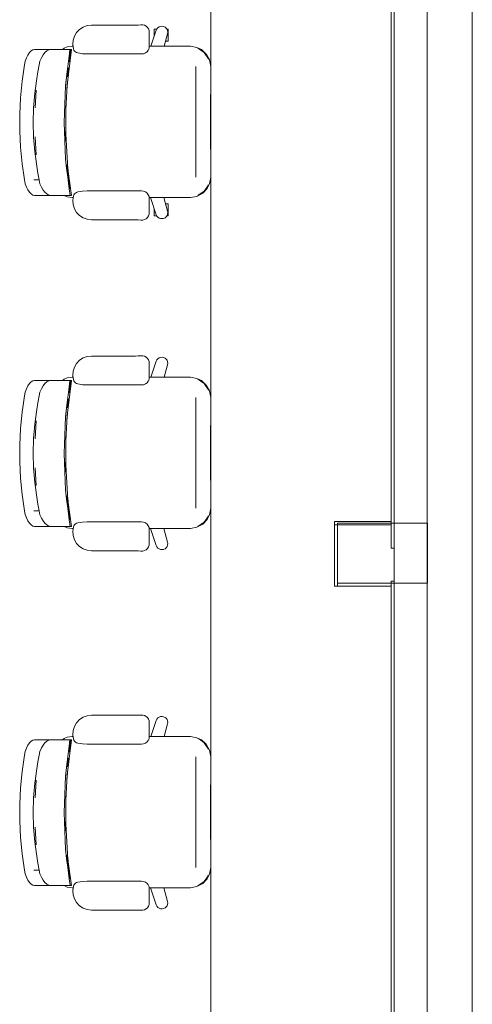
# Model space of a CAD drawing. Header units: millimetres. Extents: x -261 to 187, y -214 to 106.
# Tile 1042 of 1056: x -184.93 to -183.42, y 6.76 to 10.04. Entities that reach past the tile are written whole.
import ezdxf

# ---------------------------------------------------------------- set-up
doc = ezdxf.new("R2010")
doc.units = ezdxf.units.MM
doc.header["$LTSCALE"] = 0.005
doc.header["$MEASUREMENT"] = 0
for name, color, linetype, lineweight in [('IFC-Elemento de mobília-Contorno', 9, 'Continuous', 5), ('IFC-Laje-Contorno', 9, 'Continuous', 5), ('IFC-Parede padrão-Contorno', 9, 'Continuous', 5), ('IFC-Pilar-Contorno', 9, 'Continuous', 5)]:
    doc.layers.add(name, color=color, linetype=linetype, lineweight=lineweight)

msp = doc.modelspace()

# ---------------------------------------------------------------- linework, layer by layer
at = {"layer": 'IFC-Elemento de mobília-Contorno', "lineweight": 5}
for p, q in [((-184.7279, 10.0056), (-184.7159, 10.0133)), ((-184.7159, 10.0133), (-184.7024, 10.0182)), ((-184.7024, 10.0182), (-184.6881, 10.0198)), ((-184.6881, 10.0198), (-184.5412, 10.0198)), ((-184.5412, 10.0198), (-184.5324, 10.0201)), ((-184.5324, 10.0201), (-184.5236, 10.0207)), ((-184.5236, 10.0207), (-184.5175, 10.0206)), ((-184.5175, 10.0206), (-184.5117, 10.0191)), ((-184.5117, 10.0191), (-184.5063, 10.0162)), ((-184.5063, 10.0162), (-184.5018, 10.0121)), ((-184.5018, 10.0121), (-184.4984, 10.0071)), ((-184.4984, 10.0071), (-184.4963, 10.0014)), ((-184.4788, 10.0065), (-184.478, 10.0065)), ((-184.4788, 9.9836), (-184.4788, 10.0065)), ((-184.478, 10.0065), (-184.4758, 10.0065)), ((-184.4758, 10.0065), (-184.4721, 10.0065)), ((-184.4722, 10.0027), (-184.47, 10.0072)), ((-184.4721, 10.0065), (-184.4703, 10.0065)), ((-184.47, 10.0072), (-184.4666, 10.011)), ((-184.4666, 10.011), (-184.4625, 10.0138)), ((-184.4625, 10.0138), (-184.4577, 10.0155)), ((-184.4577, 10.0155), (-184.4527, 10.0159)), ((-184.4527, 10.0159), (-184.4477, 10.0151)), ((-184.4477, 10.0151), (-184.4431, 10.013)), ((-184.4431, 10.013), (-184.4392, 10.0098)), ((-184.4392, 10.0098), (-184.4362, 10.0057)), ((-184.4368, 10.0065), (-184.436, 10.0065)), ((-184.436, 10.0065), (-184.4337, 10.0065)), ((-184.4337, 10.0065), (-184.4329, 10.0065)), ((-184.4329, 9.9668), (-184.4329, 10.0065)), ((-184.7497, 9.9692), (-184.7453, 9.9829)), ((-184.7453, 9.9829), (-184.7379, 9.9952)), ((-184.7379, 9.9952), (-184.7279, 10.0056)), ((-184.4963, 10.0014), (-184.4956, 9.9954)), ((-184.4956, 9.9491), (-184.4956, 9.9954)), ((-184.4908, 9.9491), (-184.4722, 10.0027)), ((-184.4457, 9.9492), (-184.4344, 9.991)), ((-184.4362, 10.0057), (-184.4343, 10.001)), ((-184.4344, 9.991), (-184.4337, 9.996)), ((-184.4343, 10.001), (-184.4337, 9.996)), ((-184.7854, 9.9385), (-184.779, 9.943)), ((-184.779, 9.943), (-184.7694, 9.9469)), ((-184.7694, 9.9469), (-184.7531, 9.9495)), ((-184.7531, 9.9495), (-184.75, 9.9495)), ((-184.7508, 9.9549), (-184.7497, 9.9692)), ((-184.7508, 9.9549), (-184.7487, 9.9407)), ((-184.7487, 9.9407), (-184.7472, 9.9368)), ((-184.499, 9.9363), (-184.4964, 9.9425)), ((-184.4964, 9.9425), (-184.4956, 9.9491)), ((-184.4956, 9.9491), (-184.3586, 9.9495)), ((-184.4409, 9.9668), (-184.4396, 9.9668)), ((-184.4396, 9.9668), (-184.436, 9.9668)), ((-184.436, 9.9668), (-184.4337, 9.9668)), ((-184.4337, 9.9668), (-184.4329, 9.9668)), ((-184.3586, 9.9495), (-184.3366, 9.9452)), ((-184.3366, 9.9452), (-184.3209, 9.9381)), ((-184.3334, 9.9427), (-184.3241, 9.9366)), ((-184.909, 9.8994), (-184.905, 9.9106)), ((-184.905, 9.9106), (-184.9001, 9.9202)), ((-184.9001, 9.9202), (-184.8947, 9.928)), ((-184.8947, 9.928), (-184.8892, 9.9337)), ((-184.8892, 9.9337), (-184.8837, 9.9373)), ((-184.8837, 9.9373), (-184.8786, 9.9385)), ((-184.8786, 9.9385), (-184.8245, 9.9385)), ((-184.86, 9.8997), (-184.8553, 9.9109)), ((-184.8553, 9.9109), (-184.8496, 9.9205)), ((-184.8496, 9.9205), (-184.8434, 9.9281)), ((-184.8434, 9.9281), (-184.837, 9.9338)), ((-184.837, 9.9338), (-184.8306, 9.9373)), ((-184.8306, 9.9373), (-184.8245, 9.9385)), ((-184.8245, 9.9385), (-184.8069, 9.9385)), ((-184.8069, 9.9385), (-184.792, 9.9385)), ((-184.792, 9.9385), (-184.7799, 9.9385)), ((-184.7799, 9.9385), (-184.7706, 9.9385)), ((-184.7706, 9.9385), (-184.7642, 9.9385)), ((-184.7701, 9.8559), (-184.7629, 9.9165)), ((-184.7694, 9.8201), (-184.755, 9.9385)), ((-184.7642, 9.9385), (-184.7608, 9.9385)), ((-184.763, 9.8972), (-184.7607, 9.9165)), ((-184.7629, 9.9165), (-184.76, 9.9385)), ((-184.7608, 9.9385), (-184.7602, 9.9385)), ((-184.7607, 9.9165), (-184.758, 9.9385)), ((-184.7602, 9.9385), (-184.76, 9.9385)), ((-184.76, 9.9385), (-184.7597, 9.9385)), ((-184.7597, 9.9385), (-184.758, 9.9385)), ((-184.758, 9.9385), (-184.7557, 9.9385)), ((-184.7557, 9.9385), (-184.755, 9.9385)), ((-184.7472, 9.9368), (-184.7448, 9.9334)), ((-184.7448, 9.9334), (-184.7418, 9.9305)), ((-184.7418, 9.9305), (-184.7383, 9.9284)), ((-184.7383, 9.9284), (-184.7343, 9.927)), ((-184.7343, 9.927), (-184.7185, 9.9245)), ((-184.7185, 9.9245), (-184.7025, 9.9236)), ((-184.7025, 9.9236), (-184.521, 9.9236)), ((-184.521, 9.9236), (-184.5144, 9.9245)), ((-184.5144, 9.9245), (-184.5083, 9.927)), ((-184.5083, 9.927), (-184.503, 9.9311)), ((-184.503, 9.9311), (-184.499, 9.9363)), ((-184.4975, 9.9399), (-184.4959, 9.9399)), ((-184.3241, 9.9366), (-184.312, 9.9284)), ((-184.3209, 9.9381), (-184.3055, 9.9233)), ((-184.312, 9.9284), (-184.3048, 9.9177)), ((-184.312, 9.9284), (-184.2977, 9.907)), ((-184.3055, 9.9233), (-184.2952, 9.9038)), ((-184.3048, 9.9177), (-184.2977, 9.907)), ((-184.9198, 9.8328), (-184.9119, 9.8871)), ((-184.9119, 9.8871), (-184.909, 9.8994)), ((-184.8671, 9.8644), (-184.8632, 9.8871)), ((-184.8632, 9.8871), (-184.86, 9.8997)), ((-184.7689, 9.8476), (-184.7653, 9.8779)), ((-184.3401, 9.5127), (-184.3401, 9.8817)), ((-184.2952, 9.9038), (-184.2908, 9.8817)), ((-184.2915, 9.6972), (-184.2908, 9.8817)), ((-184.8706, 9.8416), (-184.8671, 9.8644)), ((-184.7747, 9.8174), (-184.7701, 9.8559)), ((-184.9251, 9.778), (-184.9198, 9.8328)), ((-184.8767, 9.7932), (-184.8746, 9.8096)), ((-184.8746, 9.8096), (-184.8706, 9.8416)), ((-184.7759, 9.7869), (-184.7747, 9.8174)), ((-184.7749, 9.813), (-184.7724, 9.8366)), ((-184.7747, 9.8174), (-184.7724, 9.8366)), ((-184.774, 9.7384), (-184.7694, 9.8201)), ((-184.7701, 9.8083), (-184.7685, 9.8276)), ((-184.9277, 9.723), (-184.9251, 9.778)), ((-184.8789, 9.7689), (-184.8767, 9.7932)), ((-184.8764, 9.7444), (-184.8728, 9.8035)), ((-184.7771, 9.7564), (-184.7759, 9.7869)), ((-184.8827, 9.6957), (-184.8811, 9.7446)), ((-184.8811, 9.7446), (-184.8789, 9.7689)), ((-184.7784, 9.7259), (-184.7771, 9.7564)), ((-184.774, 9.7355), (-184.7733, 9.7508)), ((-184.9277, 9.723), (-184.9277, 9.6679)), ((-184.7796, 9.6954), (-184.7784, 9.7259)), ((-184.7741, 9.6565), (-184.774, 9.7384)), ((-184.2914, 9.7173), (-184.29, 9.7173)), ((-184.8827, 9.6957), (-184.8811, 9.6469)), ((-184.7796, 9.6954), (-184.7784, 9.665)), ((-184.2915, 9.6972), (-184.2908, 9.5127)), ((-184.9277, 9.6679), (-184.925, 9.6129)), ((-184.8811, 9.6469), (-184.8789, 9.6226)), ((-184.8764, 9.6471), (-184.8729, 9.588)), ((-184.7784, 9.665), (-184.7771, 9.6345)), ((-184.7762, 9.665), (-184.775, 9.6345)), ((-184.7741, 9.6565), (-184.7666, 9.5395)), ((-184.2914, 9.6735), (-184.29, 9.6736)), ((-184.925, 9.6129), (-184.9197, 9.5581)), ((-184.8789, 9.6226), (-184.8767, 9.5983)), ((-184.7771, 9.6345), (-184.7759, 9.604)), ((-184.8767, 9.5983), (-184.8747, 9.5819)), ((-184.8747, 9.5819), (-184.8706, 9.5499)), ((-184.7759, 9.604), (-184.7747, 9.5735)), ((-184.9197, 9.5581), (-184.9119, 9.5038)), ((-184.8706, 9.5499), (-184.8672, 9.5268)), ((-184.7747, 9.5735), (-184.7711, 9.5432)), ((-184.7702, 9.5542), (-184.7656, 9.5157)), ((-184.7702, 9.5542), (-184.7679, 9.535)), ((-184.7671, 9.548), (-184.7656, 9.5322)), ((-184.8672, 9.5268), (-184.8632, 9.5038)), ((-184.7711, 9.5432), (-184.7675, 9.5129)), ((-184.7679, 9.535), (-184.7656, 9.5157)), ((-184.7666, 9.5395), (-184.755, 9.4524)), ((-184.7654, 9.5138), (-184.7607, 9.4744)), ((-184.7654, 9.5138), (-184.7633, 9.4964)), ((-184.9119, 9.5038), (-184.909, 9.4914)), ((-184.909, 9.4914), (-184.905, 9.4803)), ((-184.8809, 9.5038), (-184.8632, 9.5038)), ((-184.8632, 9.5038), (-184.86, 9.4912)), ((-184.86, 9.4912), (-184.8553, 9.48)), ((-184.7675, 9.5129), (-184.7652, 9.4937)), ((-184.7652, 9.4937), (-184.7629, 9.4744)), ((-184.7633, 9.4964), (-184.7607, 9.4744)), ((-184.3038, 9.4782), (-184.2977, 9.4875)), ((-184.3022, 9.4751), (-184.2952, 9.4907)), ((-184.2952, 9.4907), (-184.2908, 9.5127)), ((-184.905, 9.4803), (-184.9001, 9.4707)), ((-184.9001, 9.4707), (-184.8947, 9.4629)), ((-184.8947, 9.4629), (-184.8892, 9.4572)), ((-184.8892, 9.4572), (-184.8837, 9.4536)), ((-184.8837, 9.4536), (-184.8786, 9.4524)), ((-184.8786, 9.4524), (-184.8245, 9.4524)), ((-184.8553, 9.48), (-184.8496, 9.4704)), ((-184.8496, 9.4704), (-184.8434, 9.4628)), ((-184.8434, 9.4628), (-184.837, 9.4571)), ((-184.837, 9.4571), (-184.8306, 9.4536)), ((-184.8306, 9.4536), (-184.8245, 9.4524)), ((-184.8245, 9.4524), (-184.8069, 9.4524)), ((-184.8069, 9.4524), (-184.792, 9.4524)), ((-184.792, 9.4524), (-184.7798, 9.4524)), ((-184.7799, 9.4524), (-184.7706, 9.4524)), ((-184.7798, 9.4524), (-184.7694, 9.4476)), ((-184.7706, 9.4524), (-184.7642, 9.4524)), ((-184.7642, 9.4524), (-184.7608, 9.4524)), ((-184.7629, 9.4744), (-184.7599, 9.4524)), ((-184.7608, 9.4524), (-184.7602, 9.4524)), ((-184.7602, 9.4524), (-184.7599, 9.4524)), ((-184.7599, 9.4524), (-184.7597, 9.4524)), ((-184.7597, 9.4524), (-184.758, 9.4524)), ((-184.758, 9.4524), (-184.7557, 9.4524)), ((-184.7557, 9.4524), (-184.755, 9.4524)), ((-184.7508, 9.436), (-184.7487, 9.4502)), ((-184.7487, 9.4502), (-184.7472, 9.454)), ((-184.7472, 9.454), (-184.7448, 9.4575)), ((-184.7448, 9.4575), (-184.7418, 9.4604)), ((-184.7418, 9.4604), (-184.7383, 9.4625)), ((-184.7383, 9.4625), (-184.7343, 9.4638)), ((-184.7343, 9.4638), (-184.7185, 9.4664)), ((-184.7185, 9.4664), (-184.7025, 9.4673)), ((-184.7025, 9.4673), (-184.521, 9.4673)), ((-184.521, 9.4673), (-184.5144, 9.4664)), ((-184.5144, 9.4664), (-184.5083, 9.4639)), ((-184.5083, 9.4639), (-184.503, 9.4598)), ((-184.503, 9.4598), (-184.499, 9.4545)), ((-184.499, 9.4545), (-184.4964, 9.4484)), ((-184.4964, 9.4484), (-184.4956, 9.4418)), ((-184.3586, 9.445), (-184.3366, 9.4493)), ((-184.3366, 9.4493), (-184.317, 9.4596)), ((-184.3334, 9.4518), (-184.312, 9.4661)), ((-184.3334, 9.4518), (-184.3227, 9.4589)), ((-184.3227, 9.4589), (-184.312, 9.4661)), ((-184.317, 9.4596), (-184.3022, 9.4751)), ((-184.312, 9.4661), (-184.3038, 9.4782)), ((-184.7694, 9.4476), (-184.7531, 9.445)), ((-184.7531, 9.445), (-184.7495, 9.445)), ((-184.7508, 9.436), (-184.7497, 9.4216)), ((-184.7497, 9.4216), (-184.7453, 9.408)), ((-184.4961, 9.4454), (-184.3586, 9.445)), ((-184.4956, 9.3955), (-184.4956, 9.4418)), ((-184.492, 9.4454), (-184.4722, 9.3882)), ((-184.4467, 9.4452), (-184.4344, 9.3999)), ((-184.4409, 9.4241), (-184.4396, 9.4241)), ((-184.4396, 9.4241), (-184.436, 9.4241)), ((-184.436, 9.4241), (-184.4337, 9.4241)), ((-184.4337, 9.4241), (-184.4329, 9.4241)), ((-184.4329, 9.3843), (-184.4329, 9.4241)), ((-184.7453, 9.408), (-184.7379, 9.3956)), ((-184.7379, 9.3956), (-184.7279, 9.3853)), ((-184.7279, 9.3853), (-184.7159, 9.3775)), ((-184.5018, 9.3788), (-184.4984, 9.3838)), ((-184.4984, 9.3838), (-184.4963, 9.3895)), ((-184.4963, 9.3895), (-184.4956, 9.3955)), ((-184.4788, 9.3843), (-184.4788, 9.4073)), ((-184.4788, 9.3843), (-184.478, 9.3843)), ((-184.478, 9.3843), (-184.4758, 9.3843)), ((-184.4758, 9.3843), (-184.4721, 9.3843)), ((-184.4722, 9.3882), (-184.47, 9.3837)), ((-184.4721, 9.3843), (-184.4703, 9.3843)), ((-184.47, 9.3837), (-184.4666, 9.3799)), ((-184.4392, 9.3811), (-184.4362, 9.3852)), ((-184.4368, 9.3843), (-184.436, 9.3843)), ((-184.4362, 9.3852), (-184.4343, 9.3898)), ((-184.436, 9.3843), (-184.4337, 9.3843)), ((-184.4344, 9.3999), (-184.4337, 9.3949)), ((-184.4343, 9.3898), (-184.4337, 9.3949)), ((-184.4337, 9.3843), (-184.4329, 9.3843)), ((-184.7159, 9.3775), (-184.7024, 9.3727)), ((-184.7024, 9.3727), (-184.6881, 9.371)), ((-184.6881, 9.371), (-184.5412, 9.371)), ((-184.5412, 9.371), (-184.5324, 9.3708)), ((-184.5324, 9.3708), (-184.5236, 9.3702)), ((-184.5236, 9.3702), (-184.5175, 9.3703)), ((-184.5175, 9.3703), (-184.5117, 9.3718)), ((-184.5117, 9.3718), (-184.5063, 9.3747)), ((-184.5063, 9.3747), (-184.5018, 9.3788)), ((-184.4666, 9.3799), (-184.4625, 9.3771)), ((-184.4625, 9.3771), (-184.4577, 9.3754)), ((-184.4577, 9.3754), (-184.4527, 9.3749)), ((-184.4527, 9.3749), (-184.4477, 9.3758)), ((-184.4477, 9.3758), (-184.4431, 9.3779)), ((-184.4431, 9.3779), (-184.4392, 9.3811)), ((-184.7453, 8.8802), (-184.7379, 8.8926)), ((-184.7379, 8.8926), (-184.7279, 8.9029)), ((-184.7279, 8.9029), (-184.7159, 8.9107)), ((-184.7159, 8.9107), (-184.7024, 8.9155)), ((-184.7024, 8.9155), (-184.6881, 8.9172)), ((-184.6881, 8.9172), (-184.5412, 8.9172)), ((-184.5412, 8.9172), (-184.5324, 8.9174)), ((-184.5324, 8.9174), (-184.5236, 8.918)), ((-184.5236, 8.918), (-184.5175, 8.9179)), ((-184.5175, 8.9179), (-184.5117, 8.9164)), ((-184.5117, 8.9164), (-184.5063, 8.9135)), ((-184.5063, 8.9135), (-184.5018, 8.9094)), ((-184.5018, 8.9094), (-184.4984, 8.9044)), ((-184.4984, 8.9044), (-184.4963, 8.8987)), ((-184.4963, 8.8987), (-184.4956, 8.8927)), ((-184.4956, 8.8464), (-184.4956, 8.8927)), ((-184.4908, 8.8464), (-184.4722, 8.9)), ((-184.4722, 8.9), (-184.47, 8.9045)), ((-184.47, 8.9045), (-184.4666, 8.9083)), ((-184.4666, 8.9083), (-184.4625, 8.9111)), ((-184.4625, 8.9111), (-184.4577, 8.9128)), ((-184.4577, 8.9128), (-184.4527, 8.9133)), ((-184.4527, 8.9133), (-184.4477, 8.9124)), ((-184.4477, 8.9124), (-184.4431, 8.9103)), ((-184.4431, 8.9103), (-184.4392, 8.9071)), ((-184.4392, 8.9071), (-184.4362, 8.903)), ((-184.4362, 8.903), (-184.4343, 8.8984)), ((-184.4344, 8.8883), (-184.4337, 8.8933)), ((-184.4343, 8.8984), (-184.4337, 8.8933)), ((-184.7508, 8.8522), (-184.7497, 8.8666)), ((-184.7497, 8.8666), (-184.7453, 8.8802)), ((-184.4457, 8.8466), (-184.4344, 8.8883)), ((-184.9001, 8.8175), (-184.8947, 8.8253)), ((-184.8947, 8.8253), (-184.8892, 8.831)), ((-184.8892, 8.831), (-184.8837, 8.8346)), ((-184.8837, 8.8346), (-184.8786, 8.8358)), ((-184.8786, 8.8358), (-184.8245, 8.8358)), ((-184.8496, 8.8178), (-184.8434, 8.8254)), ((-184.8434, 8.8254), (-184.837, 8.8311)), ((-184.837, 8.8311), (-184.8306, 8.8346)), ((-184.8306, 8.8346), (-184.8245, 8.8358)), ((-184.8245, 8.8358), (-184.8069, 8.8358)), ((-184.8069, 8.8358), (-184.792, 8.8358)), ((-184.792, 8.8358), (-184.7799, 8.8358)), ((-184.7854, 8.8358), (-184.779, 8.8403)), ((-184.7799, 8.8358), (-184.7706, 8.8358)), ((-184.779, 8.8403), (-184.7694, 8.8442)), ((-184.7706, 8.8358), (-184.7642, 8.8358)), ((-184.7694, 8.8442), (-184.7531, 8.8468)), ((-184.7694, 8.7175), (-184.755, 8.8358)), ((-184.7642, 8.8358), (-184.7608, 8.8358)), ((-184.7629, 8.8138), (-184.76, 8.8358)), ((-184.7608, 8.8358), (-184.7602, 8.8358)), ((-184.7607, 8.8138), (-184.758, 8.8358)), ((-184.7602, 8.8358), (-184.76, 8.8358)), ((-184.76, 8.8358), (-184.7597, 8.8358)), ((-184.7597, 8.8358), (-184.758, 8.8358)), ((-184.758, 8.8358), (-184.7557, 8.8358)), ((-184.7557, 8.8358), (-184.755, 8.8358)), ((-184.7531, 8.8468), (-184.75, 8.8468)), ((-184.7508, 8.8522), (-184.7487, 8.838)), ((-184.7487, 8.838), (-184.7472, 8.8342)), ((-184.7472, 8.8342), (-184.7448, 8.8307)), ((-184.7448, 8.8307), (-184.7418, 8.8278)), ((-184.7418, 8.8278), (-184.7383, 8.8257)), ((-184.7383, 8.8257), (-184.7343, 8.8244)), ((-184.5083, 8.8243), (-184.503, 8.8284)), ((-184.503, 8.8284), (-184.499, 8.8337)), ((-184.499, 8.8337), (-184.4964, 8.8398)), ((-184.4975, 8.8373), (-184.4959, 8.8373)), ((-184.4964, 8.8398), (-184.4956, 8.8464)), ((-184.4956, 8.8464), (-184.3586, 8.8468)), ((-184.3586, 8.8468), (-184.3366, 8.8425)), ((-184.3366, 8.8425), (-184.3209, 8.8354)), ((-184.3334, 8.84), (-184.3241, 8.8339)), ((-184.3241, 8.8339), (-184.312, 8.8257)), ((-184.3209, 8.8354), (-184.3055, 8.8206)), ((-184.312, 8.8257), (-184.3048, 8.815)), ((-184.312, 8.8257), (-184.2977, 8.8043)), ((-184.9119, 8.7844), (-184.909, 8.7968)), ((-184.909, 8.7968), (-184.905, 8.8079)), ((-184.905, 8.8079), (-184.9001, 8.8175)), ((-184.8632, 8.7844), (-184.86, 8.797)), ((-184.86, 8.797), (-184.8553, 8.8082)), ((-184.8553, 8.8082), (-184.8496, 8.8178)), ((-184.7701, 8.7532), (-184.7629, 8.8138)), ((-184.763, 8.7945), (-184.7607, 8.8138)), ((-184.7343, 8.8244), (-184.7185, 8.8218)), ((-184.7185, 8.8218), (-184.7025, 8.8209)), ((-184.7025, 8.8209), (-184.521, 8.8209)), ((-184.521, 8.8209), (-184.5144, 8.8218)), ((-184.5144, 8.8218), (-184.5083, 8.8243)), ((-184.3055, 8.8206), (-184.2952, 8.8011)), ((-184.3048, 8.815), (-184.2977, 8.8043)), ((-184.2952, 8.8011), (-184.2908, 8.7791)), ((-184.9198, 8.7301), (-184.9119, 8.7844)), ((-184.8706, 8.7389), (-184.8671, 8.7617)), ((-184.8671, 8.7617), (-184.8632, 8.7844)), ((-184.7689, 8.745), (-184.7653, 8.7752)), ((-184.3401, 8.4101), (-184.3401, 8.7791)), ((-184.2915, 8.5946), (-184.2908, 8.7791)), ((-184.9251, 8.6753), (-184.9198, 8.7301)), ((-184.8746, 8.7069), (-184.8706, 8.7389)), ((-184.7749, 8.7103), (-184.7724, 8.734)), ((-184.7747, 8.7147), (-184.7701, 8.7532)), ((-184.7747, 8.7147), (-184.7724, 8.734)), ((-184.8767, 8.6906), (-184.8746, 8.7069)), ((-184.8764, 8.6417), (-184.8728, 8.7008)), ((-184.7759, 8.6842), (-184.7747, 8.7147)), ((-184.774, 8.6358), (-184.7694, 8.7175)), ((-184.7701, 8.7057), (-184.7685, 8.7249)), ((-184.9277, 8.6203), (-184.9251, 8.6753)), ((-184.8811, 8.6419), (-184.8789, 8.6662)), ((-184.8789, 8.6662), (-184.8767, 8.6906)), ((-184.7771, 8.6537), (-184.7759, 8.6842)), ((-184.8827, 8.5931), (-184.8811, 8.6419)), ((-184.7784, 8.6232), (-184.7771, 8.6537)), ((-184.7741, 8.5538), (-184.774, 8.6358)), ((-184.774, 8.6328), (-184.7733, 8.6481)), ((-184.9277, 8.6203), (-184.9277, 8.5652)), ((-184.7796, 8.5928), (-184.7784, 8.6232)), ((-184.2914, 8.6147), (-184.29, 8.6146)), ((-184.9277, 8.5652), (-184.925, 8.5102)), ((-184.8827, 8.5931), (-184.8811, 8.5442)), ((-184.7796, 8.5928), (-184.7784, 8.5623)), ((-184.2915, 8.5946), (-184.2908, 8.4101)), ((-184.2914, 8.5709), (-184.29, 8.5709)), ((-184.8811, 8.5442), (-184.8789, 8.5199)), ((-184.8764, 8.5444), (-184.8729, 8.4853)), ((-184.7784, 8.5623), (-184.7771, 8.5318)), ((-184.7771, 8.5318), (-184.7759, 8.5013)), ((-184.7762, 8.5623), (-184.775, 8.5318)), ((-184.7741, 8.5538), (-184.7666, 8.4368)), ((-184.925, 8.5102), (-184.9197, 8.4554)), ((-184.8789, 8.5199), (-184.8767, 8.4956)), ((-184.7759, 8.5013), (-184.7747, 8.4708)), ((-184.8767, 8.4956), (-184.8747, 8.4792)), ((-184.8747, 8.4792), (-184.8706, 8.4472)), ((-184.7747, 8.4708), (-184.7711, 8.4406)), ((-184.9197, 8.4554), (-184.9119, 8.4011)), ((-184.8706, 8.4472), (-184.8672, 8.4241)), ((-184.7711, 8.4406), (-184.7675, 8.4103)), ((-184.7702, 8.4516), (-184.7656, 8.413)), ((-184.7702, 8.4516), (-184.7679, 8.4323)), ((-184.7679, 8.4323), (-184.7656, 8.413)), ((-184.7671, 8.4454), (-184.7656, 8.4295)), ((-184.7666, 8.4368), (-184.755, 8.3497)), ((-184.9119, 8.4011), (-184.909, 8.3888)), ((-184.8809, 8.4011), (-184.8632, 8.4011)), ((-184.8672, 8.4241), (-184.8632, 8.4011)), ((-184.8632, 8.4011), (-184.86, 8.3885)), ((-184.7675, 8.4103), (-184.7652, 8.391)), ((-184.7654, 8.4112), (-184.7607, 8.3717)), ((-184.7654, 8.4112), (-184.7633, 8.3937)), ((-184.2952, 8.388), (-184.2908, 8.4101)), ((-184.909, 8.3888), (-184.905, 8.3776)), ((-184.905, 8.3776), (-184.9001, 8.368)), ((-184.9001, 8.368), (-184.8947, 8.3603)), ((-184.86, 8.3885), (-184.8553, 8.3773)), ((-184.8553, 8.3773), (-184.8496, 8.3677)), ((-184.8496, 8.3677), (-184.8434, 8.3601)), ((-184.7652, 8.391), (-184.7629, 8.3717)), ((-184.7633, 8.3937), (-184.7607, 8.3717)), ((-184.7629, 8.3717), (-184.7599, 8.3497)), ((-184.317, 8.3569), (-184.3022, 8.3724)), ((-184.312, 8.3634), (-184.3038, 8.3756)), ((-184.3038, 8.3756), (-184.2977, 8.3848)), ((-184.3022, 8.3724), (-184.2952, 8.388)), ((-184.8947, 8.3603), (-184.8892, 8.3545)), ((-184.8892, 8.3545), (-184.8837, 8.3509)), ((-184.8837, 8.3509), (-184.8786, 8.3497)), ((-184.8786, 8.3497), (-184.8245, 8.3497)), ((-184.8434, 8.3601), (-184.837, 8.3544)), ((-184.837, 8.3544), (-184.8306, 8.3509)), ((-184.8306, 8.3509), (-184.8245, 8.3497)), ((-184.8245, 8.3497), (-184.8069, 8.3497)), ((-184.8069, 8.3497), (-184.792, 8.3497)), ((-184.792, 8.3497), (-184.7798, 8.3497)), ((-184.7799, 8.3497), (-184.7706, 8.3497)), ((-184.7798, 8.3497), (-184.7694, 8.3449)), ((-184.7706, 8.3497), (-184.7642, 8.3497)), ((-184.7694, 8.3449), (-184.7531, 8.3423)), ((-184.7642, 8.3497), (-184.7608, 8.3497)), ((-184.7608, 8.3497), (-184.7602, 8.3497)), ((-184.7602, 8.3497), (-184.7599, 8.3497)), ((-184.7599, 8.3497), (-184.7597, 8.3497)), ((-184.7597, 8.3497), (-184.758, 8.3497)), ((-184.758, 8.3497), (-184.7557, 8.3497)), ((-184.7557, 8.3497), (-184.755, 8.3497)), ((-184.7531, 8.3423), (-184.7495, 8.3423)), ((-184.7508, 8.3333), (-184.7487, 8.3475)), ((-184.7508, 8.3333), (-184.7497, 8.319)), ((-184.7487, 8.3475), (-184.7472, 8.3514)), ((-184.7472, 8.3514), (-184.7448, 8.3548)), ((-184.7448, 8.3548), (-184.7418, 8.3577)), ((-184.7418, 8.3577), (-184.7383, 8.3598)), ((-184.7383, 8.3598), (-184.7343, 8.3612)), ((-184.7343, 8.3612), (-184.7185, 8.3637)), ((-184.7185, 8.3637), (-184.7025, 8.3646)), ((-184.7025, 8.3646), (-184.521, 8.3646)), ((-184.521, 8.3646), (-184.5144, 8.3637)), ((-184.5144, 8.3637), (-184.5083, 8.3612)), ((-184.5083, 8.3612), (-184.503, 8.3571)), ((-184.503, 8.3571), (-184.499, 8.3519)), ((-184.499, 8.3519), (-184.4964, 8.3457)), ((-184.4964, 8.3457), (-184.4956, 8.3391)), ((-184.4961, 8.3427), (-184.3586, 8.3423)), ((-184.4956, 8.2928), (-184.4956, 8.3391)), ((-184.492, 8.3427), (-184.4722, 8.2855)), ((-184.4467, 8.3426), (-184.4344, 8.2972)), ((-184.3586, 8.3423), (-184.3366, 8.3466)), ((-184.3366, 8.3466), (-184.317, 8.3569)), ((-184.3334, 8.3491), (-184.312, 8.3634)), ((-184.3334, 8.3491), (-184.3227, 8.3562)), ((-184.3227, 8.3562), (-184.312, 8.3634)), ((-184.7497, 8.319), (-184.7453, 8.3053)), ((-184.7453, 8.3053), (-184.7379, 8.293)), ((-184.7379, 8.293), (-184.7279, 8.2826)), ((-184.7279, 8.2826), (-184.7159, 8.2748)), ((-184.7159, 8.2748), (-184.7024, 8.27)), ((-184.7024, 8.27), (-184.6881, 8.2684)), ((-184.6881, 8.2684), (-184.5412, 8.2684)), ((-184.5412, 8.2684), (-184.5324, 8.2681)), ((-184.5324, 8.2681), (-184.5236, 8.2675)), ((-184.5236, 8.2675), (-184.5175, 8.2676)), ((-184.5175, 8.2676), (-184.5117, 8.2691)), ((-184.5117, 8.2691), (-184.5063, 8.272)), ((-184.5063, 8.272), (-184.5018, 8.2761)), ((-184.5018, 8.2761), (-184.4984, 8.2811)), ((-184.4984, 8.2811), (-184.4963, 8.2868)), ((-184.4963, 8.2868), (-184.4956, 8.2928)), ((-184.4722, 8.2855), (-184.47, 8.281)), ((-184.47, 8.281), (-184.4666, 8.2772)), ((-184.4666, 8.2772), (-184.4625, 8.2744)), ((-184.4625, 8.2744), (-184.4577, 8.2727)), ((-184.4577, 8.2727), (-184.4527, 8.2723)), ((-184.4527, 8.2723), (-184.4477, 8.2731)), ((-184.4477, 8.2731), (-184.4431, 8.2752)), ((-184.4431, 8.2752), (-184.4392, 8.2784)), ((-184.4392, 8.2784), (-184.4362, 8.2825)), ((-184.4362, 8.2825), (-184.4343, 8.2872)), ((-184.4344, 8.2972), (-184.4337, 8.2922)), ((-184.4343, 8.2872), (-184.4337, 8.2922)), ((-184.7279, 7.7059), (-184.7159, 7.7137)), ((-184.7159, 7.7137), (-184.7024, 7.7186)), ((-184.7024, 7.7186), (-184.6881, 7.7202)), ((-184.6881, 7.7202), (-184.5412, 7.7202)), ((-184.5412, 7.7202), (-184.5324, 7.7204)), ((-184.5324, 7.7204), (-184.5236, 7.7211)), ((-184.5236, 7.7211), (-184.5175, 7.721)), ((-184.5175, 7.721), (-184.5117, 7.7195)), ((-184.5117, 7.7195), (-184.5063, 7.7166)), ((-184.5063, 7.7166), (-184.5018, 7.7125)), ((-184.5018, 7.7125), (-184.4984, 7.7075)), ((-184.47, 7.7076), (-184.4666, 7.7114)), ((-184.4666, 7.7114), (-184.4625, 7.7142)), ((-184.4625, 7.7142), (-184.4577, 7.7159)), ((-184.4577, 7.7159), (-184.4527, 7.7163)), ((-184.4527, 7.7163), (-184.4477, 7.7155)), ((-184.4477, 7.7155), (-184.4431, 7.7134)), ((-184.4431, 7.7134), (-184.4392, 7.7102)), ((-184.4392, 7.7102), (-184.4362, 7.7061)), ((-184.7497, 7.6696), (-184.7453, 7.6833)), ((-184.7453, 7.6833), (-184.7379, 7.6956)), ((-184.7379, 7.6956), (-184.7279, 7.7059)), ((-184.4984, 7.7075), (-184.4963, 7.7018)), ((-184.4963, 7.7018), (-184.4956, 7.6958)), ((-184.4956, 7.6495), (-184.4956, 7.6958)), ((-184.4908, 7.6495), (-184.4722, 7.7031)), ((-184.4722, 7.7031), (-184.47, 7.7076)), ((-184.4457, 7.6496), (-184.4344, 7.6914)), ((-184.4362, 7.7061), (-184.4343, 7.7014)), ((-184.4344, 7.6914), (-184.4337, 7.6964)), ((-184.4343, 7.7014), (-184.4337, 7.6964)), ((-184.779, 7.6434), (-184.7694, 7.6473)), ((-184.7694, 7.6473), (-184.7531, 7.6499)), ((-184.7531, 7.6499), (-184.75, 7.6499)), ((-184.7508, 7.6553), (-184.7497, 7.6696)), ((-184.7508, 7.6553), (-184.7487, 7.6411)), ((-184.4964, 7.6429), (-184.4956, 7.6495)), ((-184.4956, 7.6495), (-184.3586, 7.6499)), ((-184.3586, 7.6499), (-184.3366, 7.6456)), ((-184.3366, 7.6456), (-184.3209, 7.6385)), ((-184.905, 7.611), (-184.9001, 7.6206)), ((-184.9001, 7.6206), (-184.8947, 7.6283)), ((-184.8947, 7.6283), (-184.8892, 7.6341)), ((-184.8892, 7.6341), (-184.8837, 7.6377)), ((-184.8837, 7.6377), (-184.8786, 7.6389)), ((-184.8786, 7.6389), (-184.8245, 7.6389)), ((-184.86, 7.6), (-184.8553, 7.6113)), ((-184.8553, 7.6113), (-184.8496, 7.6208)), ((-184.8496, 7.6208), (-184.8434, 7.6285)), ((-184.8434, 7.6285), (-184.837, 7.6342)), ((-184.837, 7.6342), (-184.8306, 7.6377)), ((-184.8306, 7.6377), (-184.8245, 7.6389)), ((-184.8245, 7.6389), (-184.8069, 7.6389)), ((-184.8069, 7.6389), (-184.792, 7.6389)), ((-184.792, 7.6389), (-184.7799, 7.6389)), ((-184.7854, 7.6389), (-184.779, 7.6434)), ((-184.7799, 7.6389), (-184.7706, 7.6389)), ((-184.7706, 7.6389), (-184.7642, 7.6389)), ((-184.7701, 7.5563), (-184.7629, 7.6169)), ((-184.7694, 7.5205), (-184.755, 7.6389)), ((-184.7642, 7.6389), (-184.7608, 7.6389)), ((-184.763, 7.5976), (-184.7607, 7.6169)), ((-184.7629, 7.6169), (-184.76, 7.6389)), ((-184.7608, 7.6389), (-184.7602, 7.6389)), ((-184.7607, 7.6169), (-184.758, 7.6389)), ((-184.7602, 7.6389), (-184.76, 7.6389)), ((-184.76, 7.6389), (-184.7597, 7.6389)), ((-184.7597, 7.6389), (-184.758, 7.6389)), ((-184.758, 7.6389), (-184.7557, 7.6389)), ((-184.7557, 7.6389), (-184.755, 7.6389)), ((-184.7487, 7.6411), (-184.7472, 7.6372)), ((-184.7472, 7.6372), (-184.7448, 7.6338)), ((-184.7448, 7.6338), (-184.7418, 7.6309)), ((-184.7418, 7.6309), (-184.7383, 7.6288)), ((-184.7383, 7.6288), (-184.7343, 7.6274)), ((-184.7343, 7.6274), (-184.7185, 7.6249)), ((-184.7185, 7.6249), (-184.7025, 7.624)), ((-184.7025, 7.624), (-184.521, 7.624)), ((-184.521, 7.624), (-184.5144, 7.6249)), ((-184.5144, 7.6249), (-184.5083, 7.6274)), ((-184.5083, 7.6274), (-184.503, 7.6315)), ((-184.503, 7.6315), (-184.499, 7.6367)), ((-184.499, 7.6367), (-184.4964, 7.6429)), ((-184.4975, 7.6403), (-184.4959, 7.6403)), ((-184.3334, 7.6431), (-184.3241, 7.637)), ((-184.3241, 7.637), (-184.312, 7.6288)), ((-184.3209, 7.6385), (-184.3055, 7.6237)), ((-184.312, 7.6288), (-184.3048, 7.6181)), ((-184.312, 7.6288), (-184.2977, 7.6074)), ((-184.3055, 7.6237), (-184.2952, 7.6042)), ((-184.3048, 7.6181), (-184.2977, 7.6074)), ((-184.9198, 7.5332), (-184.9119, 7.5875)), ((-184.9119, 7.5875), (-184.909, 7.5998)), ((-184.909, 7.5998), (-184.905, 7.611)), ((-184.8671, 7.5648), (-184.8632, 7.5875)), ((-184.8632, 7.5875), (-184.86, 7.6)), ((-184.7689, 7.548), (-184.7653, 7.5783)), ((-184.3401, 7.2131), (-184.3401, 7.5821)), ((-184.2952, 7.6042), (-184.2908, 7.5821)), ((-184.2915, 7.3976), (-184.2908, 7.5821)), ((-184.8706, 7.542), (-184.8671, 7.5648)), ((-184.7747, 7.5177), (-184.7701, 7.5563)), ((-184.9251, 7.4784), (-184.9198, 7.5332)), ((-184.8746, 7.51), (-184.8706, 7.542)), ((-184.7759, 7.4873), (-184.7747, 7.5177)), ((-184.7749, 7.5134), (-184.7724, 7.537)), ((-184.7747, 7.5177), (-184.7724, 7.537)), ((-184.774, 7.4388), (-184.7694, 7.5205)), ((-184.7701, 7.5087), (-184.7685, 7.5279)), ((-184.8789, 7.4693), (-184.8767, 7.4936)), ((-184.8767, 7.4936), (-184.8746, 7.51)), ((-184.8764, 7.4448), (-184.8728, 7.5039)), ((-184.7771, 7.4568), (-184.7759, 7.4873)), ((-184.9277, 7.4234), (-184.9251, 7.4784)), ((-184.8811, 7.445), (-184.8789, 7.4693)), ((-184.7784, 7.4263), (-184.7771, 7.4568)), ((-184.774, 7.4359), (-184.7733, 7.4512)), ((-184.9277, 7.4234), (-184.9277, 7.3683)), ((-184.8827, 7.3961), (-184.8811, 7.445)), ((-184.7796, 7.3958), (-184.7784, 7.4263)), ((-184.7741, 7.3569), (-184.774, 7.4388)), ((-184.2914, 7.4177), (-184.29, 7.4177)), ((-184.8827, 7.3961), (-184.8811, 7.3473)), ((-184.7796, 7.3958), (-184.7784, 7.3654)), ((-184.2915, 7.3976), (-184.2908, 7.2131)), ((-184.9277, 7.3683), (-184.925, 7.3132)), ((-184.7784, 7.3654), (-184.7771, 7.3349)), ((-184.7762, 7.3654), (-184.775, 7.3349)), ((-184.7741, 7.3569), (-184.7666, 7.2399)), ((-184.2914, 7.3739), (-184.29, 7.374)), ((-184.8811, 7.3473), (-184.8789, 7.323)), ((-184.8789, 7.323), (-184.8767, 7.2986)), ((-184.8764, 7.3475), (-184.8729, 7.2884)), ((-184.7771, 7.3349), (-184.7759, 7.3044)), ((-184.925, 7.3132), (-184.9197, 7.2585)), ((-184.8767, 7.2986), (-184.8747, 7.2823)), ((-184.7759, 7.3044), (-184.7747, 7.2739)), ((-184.9197, 7.2585), (-184.9119, 7.2041)), ((-184.8747, 7.2823), (-184.8706, 7.2503)), ((-184.8706, 7.2503), (-184.8672, 7.2272)), ((-184.7747, 7.2739), (-184.7711, 7.2436)), ((-184.7702, 7.2546), (-184.7656, 7.2161)), ((-184.7702, 7.2546), (-184.7679, 7.2354)), ((-184.8672, 7.2272), (-184.8632, 7.2041)), ((-184.7711, 7.2436), (-184.7675, 7.2133)), ((-184.7679, 7.2354), (-184.7656, 7.2161)), ((-184.7671, 7.2484), (-184.7656, 7.2326)), ((-184.7666, 7.2399), (-184.755, 7.1528)), ((-184.9119, 7.2041), (-184.909, 7.1918)), ((-184.909, 7.1918), (-184.905, 7.1807)), ((-184.8809, 7.2041), (-184.8632, 7.2041)), ((-184.8632, 7.2041), (-184.86, 7.1916)), ((-184.86, 7.1916), (-184.8553, 7.1804)), ((-184.7675, 7.2133), (-184.7652, 7.1941)), ((-184.7654, 7.2142), (-184.7607, 7.1748)), ((-184.7654, 7.2142), (-184.7633, 7.1968)), ((-184.7652, 7.1941), (-184.7629, 7.1748)), ((-184.7633, 7.1968), (-184.7607, 7.1748)), ((-184.3038, 7.1786), (-184.2977, 7.1879)), ((-184.3022, 7.1755), (-184.2952, 7.1911)), ((-184.2952, 7.1911), (-184.2908, 7.2131)), ((-184.905, 7.1807), (-184.9001, 7.1711)), ((-184.9001, 7.1711), (-184.8947, 7.1633)), ((-184.8947, 7.1633), (-184.8892, 7.1576)), ((-184.8892, 7.1576), (-184.8837, 7.154)), ((-184.8837, 7.154), (-184.8786, 7.1528)), ((-184.8786, 7.1528), (-184.8245, 7.1528)), ((-184.8553, 7.1804), (-184.8496, 7.1708)), ((-184.8496, 7.1708), (-184.8434, 7.1631)), ((-184.8434, 7.1631), (-184.837, 7.1575)), ((-184.837, 7.1575), (-184.8306, 7.154)), ((-184.8306, 7.154), (-184.8245, 7.1528)), ((-184.8245, 7.1528), (-184.8069, 7.1528)), ((-184.8069, 7.1528), (-184.792, 7.1528)), ((-184.792, 7.1528), (-184.7798, 7.1528)), ((-184.7799, 7.1528), (-184.7706, 7.1528)), ((-184.7798, 7.1528), (-184.7694, 7.1479)), ((-184.7706, 7.1528), (-184.7642, 7.1528)), ((-184.7642, 7.1528), (-184.7608, 7.1528)), ((-184.7629, 7.1748), (-184.7599, 7.1528)), ((-184.7608, 7.1528), (-184.7602, 7.1528)), ((-184.7602, 7.1528), (-184.7599, 7.1528)), ((-184.7599, 7.1528), (-184.7597, 7.1528)), ((-184.7597, 7.1528), (-184.758, 7.1528)), ((-184.758, 7.1528), (-184.7557, 7.1528)), ((-184.7557, 7.1528), (-184.755, 7.1528)), ((-184.7487, 7.1506), (-184.7472, 7.1544)), ((-184.7472, 7.1544), (-184.7448, 7.1579)), ((-184.7448, 7.1579), (-184.7418, 7.1607)), ((-184.7418, 7.1607), (-184.7383, 7.1629)), ((-184.7383, 7.1629), (-184.7343, 7.1642)), ((-184.7343, 7.1642), (-184.7185, 7.1668)), ((-184.7185, 7.1668), (-184.7025, 7.1677)), ((-184.7025, 7.1677), (-184.521, 7.1677)), ((-184.521, 7.1677), (-184.5144, 7.1668)), ((-184.5144, 7.1668), (-184.5083, 7.1642)), ((-184.5083, 7.1642), (-184.503, 7.1602)), ((-184.503, 7.1602), (-184.499, 7.1549)), ((-184.499, 7.1549), (-184.4964, 7.1488)), ((-184.3366, 7.1497), (-184.317, 7.16)), ((-184.3334, 7.1522), (-184.312, 7.1665)), ((-184.3334, 7.1522), (-184.3227, 7.1593)), ((-184.3227, 7.1593), (-184.312, 7.1665)), ((-184.317, 7.16), (-184.3022, 7.1755)), ((-184.312, 7.1665), (-184.3038, 7.1786)), ((-184.7694, 7.1479), (-184.7531, 7.1453)), ((-184.7531, 7.1453), (-184.7495, 7.1454)), ((-184.7508, 7.1364), (-184.7487, 7.1506)), ((-184.7508, 7.1364), (-184.7497, 7.122)), ((-184.7497, 7.122), (-184.7453, 7.1084)), ((-184.4964, 7.1488), (-184.4956, 7.1422)), ((-184.4961, 7.1458), (-184.3586, 7.1453)), ((-184.4956, 7.0959), (-184.4956, 7.1422)), ((-184.492, 7.1458), (-184.4722, 7.0886)), ((-184.4467, 7.1456), (-184.4344, 7.1003)), ((-184.3586, 7.1453), (-184.3366, 7.1497)), ((-184.7453, 7.1084), (-184.7379, 7.096)), ((-184.7379, 7.096), (-184.7279, 7.0857)), ((-184.4984, 7.0842), (-184.4963, 7.0898)), ((-184.4963, 7.0898), (-184.4956, 7.0959)), ((-184.4722, 7.0886), (-184.47, 7.0841)), ((-184.4362, 7.0855), (-184.4343, 7.0902)), ((-184.4344, 7.1003), (-184.4337, 7.0953)), ((-184.4343, 7.0902), (-184.4337, 7.0953)), ((-184.7279, 7.0857), (-184.7159, 7.0779)), ((-184.7159, 7.0779), (-184.7024, 7.0731)), ((-184.7024, 7.0731), (-184.6881, 7.0714)), ((-184.6881, 7.0714), (-184.5412, 7.0714)), ((-184.5412, 7.0714), (-184.5324, 7.0712)), ((-184.5324, 7.0712), (-184.5236, 7.0705)), ((-184.5236, 7.0705), (-184.5175, 7.0707)), ((-184.5175, 7.0707), (-184.5117, 7.0722)), ((-184.5117, 7.0722), (-184.5063, 7.0751)), ((-184.5063, 7.0751), (-184.5018, 7.0792)), ((-184.5018, 7.0792), (-184.4984, 7.0842)), ((-184.47, 7.0841), (-184.4666, 7.0803)), ((-184.4666, 7.0803), (-184.4625, 7.0774)), ((-184.4625, 7.0774), (-184.4577, 7.0758)), ((-184.4577, 7.0758), (-184.4527, 7.0753)), ((-184.4527, 7.0753), (-184.4477, 7.0762)), ((-184.4477, 7.0762), (-184.4431, 7.0783)), ((-184.4431, 7.0783), (-184.4392, 7.0815)), ((-184.4392, 7.0815), (-184.4362, 7.0855))]:
    msp.add_line(p, q, dxfattribs=at)
at = {"layer": 'IFC-Laje-Contorno', "lineweight": 5}
msp.add_line((-184.29, 6.5091), (-184.29, 15.2835), dxfattribs=at)
at = {"layer": 'IFC-Parede padrão-Contorno', "lineweight": 5}
for p, q in [((-183.6788, 5.6894), (-183.6788, 20.9543)), ((-183.5686, 7.3043), (-183.5686, 17.1572)), ((-183.4183, 0.1482), (-183.4183, 11.8793)), ((-183.6888, 9.8715), (-183.6888, 10.6147)), ((-183.6888, 8.2775), (-183.6888, 9.8715)), ((-183.8781, 8.3625), (-183.8781, 8.3654)), ((-183.8781, 8.3654), (-183.7426, 8.3654)), ((-183.8781, 8.3553), (-183.8781, 8.3625)), ((-183.8781, 8.3553), (-183.7426, 8.3553)), ((-183.8781, 8.297), (-183.8781, 8.3553)), ((-183.7426, 8.3654), (-183.6888, 8.3654)), ((-183.7426, 8.3553), (-183.6888, 8.3553)), ((-183.8781, 8.15), (-183.8781, 8.297)), ((-183.8681, 8.15), (-183.8681, 8.297)), ((-183.6888, 8.2775), (-183.6856, 8.2775)), ((-183.6856, 8.2775), (-183.6788, 8.2775)), ((-183.8781, 8.15), (-183.8752, 8.15)), ((-183.8752, 8.15), (-183.8681, 8.15)), ((-183.8681, 8.15), (-183.8171, 8.15)), ((-183.8171, 8.15), (-183.6888, 8.15)), ((-183.6888, 8.1673), (-183.6866, 8.1673)), ((-183.6888, 7.8029), (-183.6888, 8.1673)), ((-183.6866, 8.1673), (-183.6788, 8.1673)), ((-183.6888, 6.5091), (-183.6888, 7.8029)), ((-183.5686, 0.1482), (-183.5686, 7.3043))]:
    msp.add_line(p, q, dxfattribs=at)
at = {"layer": 'IFC-Pilar-Contorno', "lineweight": 5}
for p, q in [((-183.8681, 8.2269), (-183.8681, 8.3604)), ((-183.8681, 8.3604), (-183.8544, 8.3604)), ((-183.8544, 8.3604), (-183.7676, 8.3604)), ((-183.7676, 8.3604), (-183.5675, 8.3604)), ((-183.5675, 8.3513), (-183.5675, 8.3604)), ((-183.5675, 8.2934), (-183.5675, 8.3513)), ((-183.5675, 8.16), (-183.5675, 8.2934)), ((-183.8681, 8.16), (-183.6679, 8.16)), ((-183.6679, 8.16), (-183.6543, 8.16)), ((-183.6543, 8.16), (-183.5675, 8.16))]:
    msp.add_line(p, q, dxfattribs=at)

doc.saveas('drawing.dxf')
